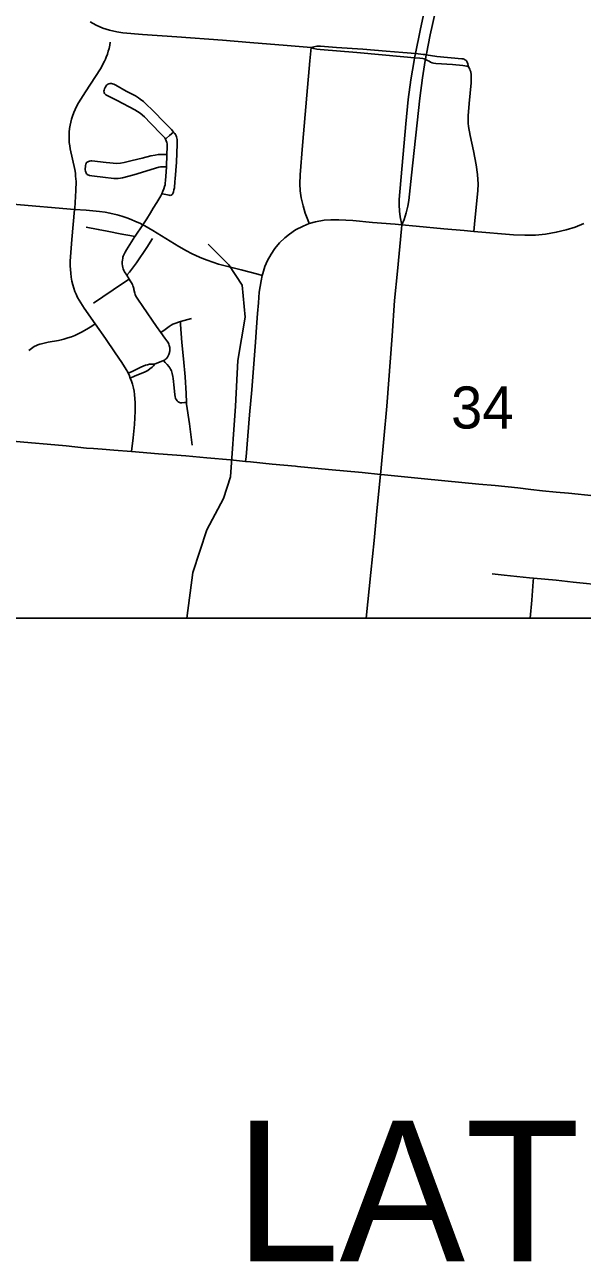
# Model space of a CAD drawing. Extents: x -1.4 to 35.4, y 0 to 22.
# Drawn here: x 26.463 to 27.018, y 12.413 to 13.645 of the extents above; entities that cross this region are included whole.
import ezdxf

# ---------------------------------------------------------------- set-up
doc = ezdxf.new("R2010")
doc.units = 0
for name, color, linetype in [('GM_X_City_Street', 7, 'Continuous'), ('GM_X_County_Road', 7, 'Continuous'), ('GM_X_Minor_River', 7, 'Continuous'), ('GM_X_Section_Text', 7, 'Continuous'), ('SC_Scratch1', 7, 'Continuous'), ('SH_Border', 7, 'Continuous'), ('SH_Cut_Line', 7, 'Continuous'), ('SH_Text', 7, 'Continuous')]:
    doc.layers.add(name, color=color, linetype=linetype)

msp = doc.modelspace()

# ---------------------------------------------------------------- linework, layer by layer
at = {"layer": 'GM_X_City_Street'}
for p, q in [((26.6039, 13.5038), (26.6044, 13.516)), ((26.5667, 13.3921), (26.5644, 13.3959)), ((26.6178, 13.3498), (26.6287, 13.353)), ((26.5921, 13.3073), (26.6009, 13.311))]:
    msp.add_line(p, q, dxfattribs=at)
for points in [[(26.7479, 13.6225), (26.7241, 13.6245), (26.6869, 13.6276), (26.6597, 13.6299), (26.6144, 13.6334), (26.5802, 13.6357), (26.5604, 13.6373), (26.5547, 13.6382), (26.5474, 13.64), (26.5406, 13.642), (26.5341, 13.6448), (26.528, 13.6483)], [(26.5693, 13.2205), (26.5708, 13.2342), (26.572, 13.2473), (26.5729, 13.2608), (26.5728, 13.2688), (26.5722, 13.2774), (26.5717, 13.2806), (26.5711, 13.2834), (26.5701, 13.2875), (26.5691, 13.2905), (26.568, 13.2936), (26.5667, 13.2968), (26.5659, 13.2986), (26.5654, 13.2996), (26.5639, 13.3023), (26.5596, 13.309), (26.5529, 13.3187), (26.5432, 13.3331), (26.533, 13.3476), (26.5221, 13.3631), (26.5171, 13.371), (26.5155, 13.3739), (26.514, 13.3772), (26.5128, 13.3799), (26.5118, 13.3832), (26.5108, 13.3865), (26.5099, 13.3901), (26.5092, 13.3941), (26.5087, 13.3979), (26.5084, 13.4017), (26.5082, 13.4054), (26.5082, 13.4098), (26.5084, 13.4144), (26.5098, 13.4316), (26.5126, 13.4614), (26.5127, 13.4625), (26.5139, 13.4804), (26.514, 13.4891), (26.5136, 13.4946), (26.5133, 13.4976), (26.5127, 13.5012), (26.5081, 13.5219), (26.5077, 13.5249), (26.5073, 13.5281), (26.5071, 13.5314), (26.5071, 13.5348), (26.5073, 13.5385), (26.5076, 13.542), (26.5081, 13.5454), (26.5087, 13.5482), (26.5095, 13.5512), (26.5105, 13.5542), (26.5117, 13.5578), (26.513, 13.5608), (26.5146, 13.564), (26.5165, 13.5674), (26.5233, 13.5785), (26.5383, 13.6014), (26.5424, 13.6089), (26.5433, 13.6111), (26.5441, 13.6129), (26.5452, 13.6159), (26.5461, 13.6191), (26.5468, 13.6218), (26.5475, 13.6251), (26.548, 13.628)], [(26.746, 13.4474), (26.7446, 13.4511), (26.742, 13.4576), (26.7399, 13.4652), (26.7381, 13.4729), (26.7371, 13.4801), (26.7367, 13.4868), (26.737, 13.496), (26.7394, 13.525), (26.7436, 13.5752), (26.7466, 13.6095), (26.7479, 13.6225)], [(26.857, 13.6161), (26.8517, 13.6166), (26.8391, 13.6178), (26.8224, 13.6191), (26.7995, 13.6209), (26.7733, 13.6226), (26.7572, 13.624), (26.7536, 13.6238), (26.7507, 13.6234), (26.7479, 13.6225)], [(26.8561, 13.6119), (26.8509, 13.6125), (26.84, 13.6135), (26.7934, 13.6175), (26.7569, 13.6205), (26.7536, 13.6209), (26.7506, 13.6216), (26.7479, 13.6225)], [(26.9044, 13.6034), (26.9027, 13.604), (26.9008, 13.6044), (26.8988, 13.6046), (26.8884, 13.6056), (26.8721, 13.6066), (26.8695, 13.6071), (26.8682, 13.6075), (26.8667, 13.6081), (26.8654, 13.6089), (26.8638, 13.6098), (26.8617, 13.6108), (26.8604, 13.6115), (26.8589, 13.6118), (26.8561, 13.6119)], [(26.9044, 13.6034), (26.9037, 13.6065), (26.9031, 13.6081), (26.9027, 13.6088), (26.9024, 13.6094), (26.9018, 13.61), (26.901, 13.6105), (26.9001, 13.611), (26.8991, 13.6113), (26.8979, 13.6115), (26.873, 13.6138), (26.8625, 13.6154), (26.861, 13.6156), (26.8593, 13.6158), (26.857, 13.6161)], [(26.9097, 13.4396), (26.9108, 13.4504), (26.9137, 13.4801), (26.914, 13.4869), (26.9139, 13.4912), (26.9135, 13.4961), (26.912, 13.5058), (26.9093, 13.5199), (26.9061, 13.5351), (26.9045, 13.544), (26.9041, 13.5474), (26.904, 13.5505), (26.9041, 13.5546), (26.9053, 13.567), (26.907, 13.5875), (26.9072, 13.593), (26.9071, 13.5953), (26.9067, 13.5984), (26.9063, 13.5998), (26.9057, 13.6012), (26.9044, 13.6034)], [(26.603, 13.5315), (26.6022, 13.5328), (26.6007, 13.5345), (26.5994, 13.5358), (26.5881, 13.5474), (26.582, 13.5536), (26.5777, 13.5572), (26.5751, 13.5589), (26.5725, 13.5605), (26.5549, 13.5699), (26.5449, 13.5749), (26.5437, 13.5756), (26.5429, 13.5762), (26.5424, 13.5768), (26.5419, 13.5778), (26.5418, 13.5793), (26.5419, 13.5803), (26.5423, 13.5816), (26.5428, 13.5827), (26.5435, 13.5839), (26.5441, 13.5848), (26.5448, 13.5854), (26.5455, 13.586), (26.5467, 13.5866), (26.5478, 13.5869), (26.5494, 13.5869), (26.5504, 13.5866), (26.5517, 13.5861), (26.5536, 13.5851), (26.5638, 13.5793), (26.5732, 13.5744), (26.576, 13.5726), (26.5778, 13.5713), (26.581, 13.5688), (26.5831, 13.567), (26.5908, 13.5597), (26.602, 13.5481), (26.6088, 13.5409), (26.611, 13.5385)], [(26.611, 13.5385), (26.6122, 13.537), (26.6129, 13.536), (26.6135, 13.5348), (26.6141, 13.5337), (26.6144, 13.5325), (26.6146, 13.5309), (26.6147, 13.5265), (26.6141, 13.5085), (26.6126, 13.4918), (26.6124, 13.4892), (26.6118, 13.4828), (26.6114, 13.4809), (26.611, 13.4791), (26.6107, 13.478), (26.6104, 13.4774), (26.61, 13.4767), (26.6093, 13.476), (26.6086, 13.4756), (26.6077, 13.4754), (26.6067, 13.4755), (26.6017, 13.4766), (26.5995, 13.4771)], [(26.603, 13.5315), (26.6041, 13.5325), (26.6071, 13.5351), (26.611, 13.5385)], [(26.6044, 13.516), (26.6047, 13.5238), (26.6045, 13.5268), (26.6043, 13.5282), (26.6038, 13.5298), (26.603, 13.5315)], [(26.6039, 13.5038), (26.5992, 13.5039), (26.5979, 13.5038), (26.5964, 13.5035), (26.5716, 13.4959), (26.5602, 13.4929), (26.5582, 13.4925), (26.5559, 13.4922), (26.5535, 13.4922), (26.5516, 13.4923), (26.5405, 13.4937), (26.5324, 13.4945), (26.5297, 13.4948), (26.5275, 13.4951), (26.5267, 13.4954), (26.5258, 13.4958), (26.5251, 13.4963), (26.5244, 13.497), (26.5239, 13.4978), (26.5236, 13.4986), (26.5233, 13.4997), (26.5232, 13.501), (26.5234, 13.5053), (26.5236, 13.5064), (26.5239, 13.5072), (26.5242, 13.5078), (26.525, 13.5086), (26.5256, 13.5089), (26.5264, 13.5093), (26.5273, 13.5095), (26.5286, 13.5097), (26.5298, 13.5097), (26.544, 13.5082), (26.5545, 13.5073), (26.5582, 13.5075), (26.5619, 13.5083), (26.5698, 13.5102), (26.5797, 13.5126), (26.5883, 13.5147), (26.5928, 13.5155), (26.5956, 13.516), (26.5982, 13.5161), (26.6011, 13.5161), (26.6044, 13.516)], [(26.5995, 13.4771), (26.6005, 13.4795), (26.6013, 13.4819), (26.602, 13.4843), (26.6025, 13.4861), (26.6027, 13.4876), (26.603, 13.4902), (26.6037, 13.4989), (26.6039, 13.5038)], [(26.5804, 13.4462), (26.5843, 13.4521), (26.588, 13.4581), (26.5907, 13.4626), (26.5944, 13.4685), (26.5984, 13.475), (26.5995, 13.4771)], [(26.4512, 13.4668), (26.5126, 13.4614), (26.5241, 13.4606), (26.5372, 13.4595), (26.543, 13.4587), (26.5477, 13.4578), (26.555, 13.4561), (26.5597, 13.4547), (26.5645, 13.4532), (26.5687, 13.4516), (26.5733, 13.4496), (26.5775, 13.4477), (26.5804, 13.4462), (26.5824, 13.4451), (26.5904, 13.4405), (26.6163, 13.4244), (26.6239, 13.4201), (26.6287, 13.4175), (26.6338, 13.4152), (26.6391, 13.413), (26.6445, 13.4109), (26.65, 13.4089), (26.6558, 13.4071), (26.6782, 13.4012), (26.6948, 13.3969), (26.6993, 13.3958)], [(26.6827, 13.2106), (26.6831, 13.2152), (26.6866, 13.257), (26.6888, 13.2818), (26.6927, 13.3295), (26.6936, 13.3443), (26.6946, 13.3578), (26.6954, 13.3685), (26.6963, 13.379), (26.6981, 13.3905), (26.6993, 13.3958), (26.6997, 13.3976), (26.7019, 13.4046), (26.7045, 13.4107), (26.708, 13.417), (26.7117, 13.4225), (26.7164, 13.4281), (26.7216, 13.4332), (26.7263, 13.437), (26.7324, 13.441), (26.7399, 13.4449), (26.746, 13.4474), (26.7524, 13.4492), (26.7608, 13.4507), (26.7674, 13.4512), (26.7753, 13.4511), (26.7895, 13.4503), (26.8088, 13.4486), (26.8316, 13.4467), (26.8382, 13.4461), (26.8525, 13.4448), (26.8798, 13.4422), (26.9003, 13.4404), (26.9097, 13.4396), (26.9492, 13.4362), (26.9605, 13.4358), (26.9712, 13.436), (26.9812, 13.4369), (26.9918, 13.4387), (27.0015, 13.441), (27.0106, 13.4439), (27.0194, 13.4473)], [(26.524, 13.4439), (26.536, 13.4416), (26.5448, 13.4399), (26.5597, 13.437), (26.5676, 13.4354), (26.5726, 13.4344)], [(26.5726, 13.4344), (26.5729, 13.4349), (26.5804, 13.4462)], [(26.5644, 13.3959), (26.5622, 13.3994), (26.5615, 13.4008), (26.561, 13.4023), (26.5605, 13.4038), (26.5602, 13.4053), (26.56, 13.4072), (26.56, 13.4093), (26.5601, 13.411), (26.5604, 13.4129), (26.5607, 13.414), (26.561, 13.415), (26.5618, 13.4169), (26.5629, 13.419), (26.5643, 13.4212), (26.5726, 13.4344)], [(26.5644, 13.3959), (26.5671, 13.399), (26.5713, 13.4043), (26.5741, 13.4082), (26.5844, 13.4236), (26.5902, 13.4325)], [(26.5312, 13.3681), (26.5406, 13.3744), (26.5509, 13.3814), (26.5633, 13.3898), (26.5667, 13.3921)], [(26.5983, 13.3388), (26.5939, 13.345), (26.5803, 13.365), (26.5754, 13.3722), (26.5742, 13.3741), (26.5732, 13.3759), (26.5727, 13.3769), (26.5724, 13.378), (26.5716, 13.3818), (26.5714, 13.3828), (26.5711, 13.3838), (26.5708, 13.3848), (26.5706, 13.3855), (26.57, 13.3866), (26.569, 13.3885), (26.5677, 13.3904), (26.5667, 13.3921)], [(26.5983, 13.3388), (26.6026, 13.3419), (26.6066, 13.3449), (26.6086, 13.3461), (26.6104, 13.3471), (26.6132, 13.3483), (26.616, 13.3493), (26.6178, 13.3498)], [(26.6239, 13.2693), (26.6234, 13.2782), (26.6224, 13.2949), (26.6208, 13.3128), (26.6194, 13.3289), (26.618, 13.3468), (26.6178, 13.3498)], [(26.4669, 13.3211), (26.4695, 13.3231), (26.4709, 13.324), (26.4723, 13.3249), (26.4745, 13.326), (26.4761, 13.3267), (26.4779, 13.3273), (26.4797, 13.3278), (26.4862, 13.3292), (26.4966, 13.3311), (26.4992, 13.3316), (26.5018, 13.3324), (26.5057, 13.3335), (26.5095, 13.3347), (26.5128, 13.3361), (26.516, 13.3376), (26.5195, 13.3392), (26.5248, 13.3423), (26.5296, 13.3454), (26.533, 13.3476)], [(26.6009, 13.311), (26.602, 13.3115), (26.6028, 13.312), (26.6036, 13.3128), (26.6043, 13.3135), (26.605, 13.3145), (26.6056, 13.3156), (26.6063, 13.317), (26.6067, 13.318), (26.607, 13.3189), (26.6071, 13.3196), (26.6073, 13.3204), (26.6073, 13.3211), (26.6074, 13.3217), (26.6074, 13.3231), (26.6073, 13.3242), (26.6071, 13.3251), (26.6068, 13.326), (26.6064, 13.3272), (26.6055, 13.3289), (26.6042, 13.3308), (26.6023, 13.3334), (26.5983, 13.3388)], [(26.5659, 13.2986), (26.5698, 13.3003), (26.5785, 13.3044), (26.5832, 13.3063), (26.5852, 13.3069), (26.5871, 13.3074), (26.5896, 13.3075), (26.5921, 13.3073)], [(26.568, 13.2936), (26.5722, 13.2954), (26.5826, 13.2999), (26.5853, 13.3013), (26.5875, 13.3027), (26.5898, 13.3044), (26.5909, 13.3057), (26.5921, 13.3073)], [(26.6239, 13.2693), (26.6219, 13.2692), (26.6193, 13.269), (26.6179, 13.2691), (26.617, 13.2693), (26.6161, 13.2696), (26.6155, 13.27), (26.6146, 13.2708), (26.6138, 13.272), (26.6131, 13.2734), (26.6126, 13.2752), (26.6123, 13.277), (26.6115, 13.2838), (26.6106, 13.2931), (26.6102, 13.2953), (26.6096, 13.298), (26.6089, 13.3007), (26.6081, 13.3026), (26.6074, 13.3037), (26.6064, 13.3051), (26.6047, 13.3071), (26.6027, 13.3092), (26.6009, 13.311)], [(26.6295, 13.2268), (26.6268, 13.248), (26.624, 13.2676), (26.6239, 13.2693)], [(26.9281, 13.0986), (26.9399, 13.0973), (26.9653, 13.0949), (26.9692, 13.0945), (26.9916, 13.0923), (27.0087, 13.0904), (27.0414, 13.0872)], [(26.9658, 13.0546), (26.9674, 13.0727), (26.9689, 13.091), (26.9692, 13.0945)]]:
    msp.add_lwpolyline(points, dxfattribs=at)
at = {"layer": 'GM_X_County_Road'}
msp.add_line((26.8137, 13.1647), (26.8168, 13.1977), dxfattribs=at)
msp.add_lwpolyline([(26.3263, 13.0546), (27.3311, 13.0546), (27.3811, 13.6516), (26.3925, 13.746)], close=True, dxfattribs=at)
for points in [[(26.8382, 13.4461), (26.8366, 13.454), (26.8358, 13.4598), (26.8354, 13.4659), (26.8356, 13.4715), (26.8421, 13.5468), (26.8445, 13.5709), (26.8471, 13.5906), (26.8503, 13.6096), (26.8509, 13.6125), (26.8517, 13.6166), (26.8563, 13.6394), (26.869, 13.699)], [(26.8617, 13.6108), (26.8625, 13.6154), (26.8627, 13.6164), (26.8665, 13.6353), (26.8793, 13.6931)], [(26.8382, 13.4461), (26.8405, 13.4516), (26.8426, 13.458), (26.8441, 13.4646), (26.8451, 13.4702), (26.8477, 13.4956), (26.8559, 13.5722), (26.8587, 13.5925), (26.8615, 13.6096), (26.8617, 13.6108)], [(26.8168, 13.1977), (26.8171, 13.2006), (26.8231, 13.2656), (26.8284, 13.3355), (26.8308, 13.3709), (26.8337, 13.4001), (26.8378, 13.442), (26.8382, 13.4461)], [(26.3412, 13.2419), (26.3546, 13.2405), (26.3763, 13.2383), (26.4146, 13.2345), (26.4282, 13.2331), (26.43, 13.233), (26.4349, 13.2324), (26.4374, 13.2322), (26.4404, 13.2318), (26.4441, 13.2315), (26.462, 13.2299), (26.4929, 13.2271), (26.5041, 13.2261), (26.5244, 13.224), (26.5312, 13.2234), (26.5399, 13.2227), (26.5516, 13.2218), (26.5693, 13.2205)], [(26.5693, 13.2205), (26.5959, 13.2183), (26.6231, 13.2161), (26.6442, 13.2142), (26.6677, 13.2122), (26.6827, 13.2106)], [(26.6827, 13.2106), (26.6875, 13.2101), (26.7091, 13.208), (26.7324, 13.2059)], [(26.7324, 13.2059), (26.7344, 13.2057), (26.7653, 13.2027), (26.7987, 13.1996), (26.8168, 13.1977)], [(26.8168, 13.1977), (26.8209, 13.1973), (26.8573, 13.1936), (26.8811, 13.1913)], [(26.8811, 13.1913), (26.9148, 13.188), (26.931, 13.1866), (26.9535, 13.1842), (26.9665, 13.1828), (26.9781, 13.1815), (26.9917, 13.1802), (27.004, 13.1789), (27.0294, 13.1763), (27.0324, 13.176), (27.0553, 13.1737), (27.0619, 13.173)], [(26.8026, 13.0546), (26.8073, 13.1001), (26.8105, 13.132), (26.8137, 13.1647)]]:
    msp.add_lwpolyline(points, dxfattribs=at)
at = {"layer": 'GM_X_Minor_River'}
msp.add_lwpolyline([(26.6455, 13.427), (26.666, 13.4064), (26.6792, 13.386), (26.6824, 13.3541), (26.6751, 13.311), (26.6726, 13.2655), (26.6678, 13.1953), (26.6606, 13.1738), (26.644, 13.1427), (26.6303, 13.1001), (26.6243, 13.0546)], dxfattribs=at)
at = {"layer": 'SC_Scratch1'}
msp.add_line((-1.4282, 13.0546), (35.3749, 13.0546), dxfattribs=at)
msp.add_lwpolyline([(24.4897, 14.8759), (24.4897, 13.0546), (31.2897, 13.0546)], dxfattribs=at)
at = {"layer": 'SH_Border'}
msp.add_lwpolyline([(24.4897, 19.8546), (24.4921, 13.0546), (31.2897, 13.0546), (31.2897, 19.8546)], close=True, dxfattribs=at)
at = {"layer": 'SH_Cut_Line'}
msp.add_lwpolyline([(24.4897, 14.8759), (24.4897, 13.0546), (31.2897, 13.0546)], dxfattribs=at)

# ---------------------------------------------------------------- texts
at = {"layer": 'GM_X_Section_Text'}
msp.add_text('34', height=0.04186, rotation=0, dxfattribs=at).set_placement((26.8871, 13.2434))
at = {"layer": 'SH_Text'}
msp.add_text('LATITUDE: 39.811501', height=0.14, dxfattribs=at).set_placement((26.6721, 12.4146))

doc.saveas('drawing.dxf')
